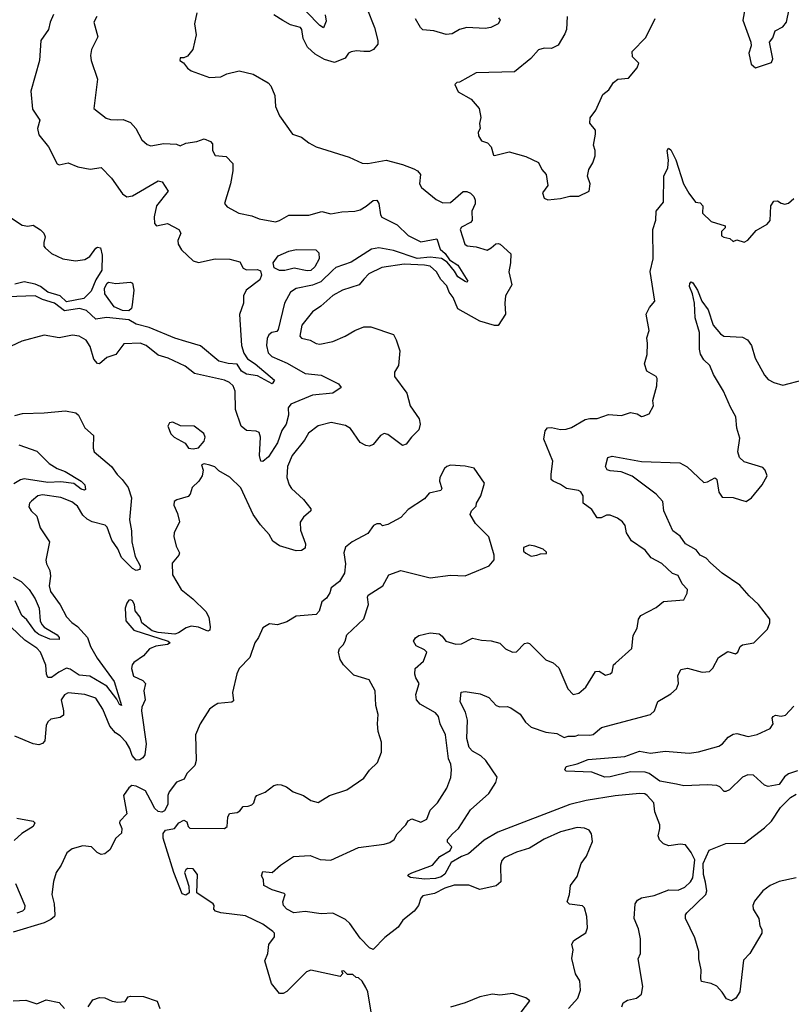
# Model space of a CAD drawing. Extents: x 1690054 to 1842981, y 782881 to 914114.
# Tile 375 of 656: x 1748911 to 1753111, y 869738 to 875098. Entities that reach past the tile are written whole.
import ezdxf

# ---------------------------------------------------------------- set-up
doc = ezdxf.new("R2010")
doc.units = 0

msp = doc.modelspace()

# ---------------------------------------------------------------- linework, layer by layer
at = {"layer": '0CON10XD'}
for points in [[(1750574.3, 875124.3), (1750579.5, 875090.5), (1750565, 875053.3), (1750545, 875065.6), (1750401.1, 875215)], [(1750799.7, 875159.7), (1750842, 875055), (1750860.8, 874985), (1750860.8, 874965), (1750836, 874935), (1750815, 874924.4), (1750784.6, 874925.4), (1750745, 874928.1), (1750715, 874922.5), (1750701.5, 874915), (1750682.3, 874887.7), (1750625, 874865.4), (1750570.8, 874880.7), (1750520.1, 874910.1), (1750478.2, 874948.2), (1750453.3, 874995), (1750445.9, 875045), (1750438.5, 875055), (1750385, 875069.3), (1750342.4, 875092.4), (1750293.8, 875125)], [(1752857.5, 875155), (1752847.5, 875095), (1752890.8, 874975), (1752892, 874955), (1752880, 874915), (1752892.9, 874855), (1752915, 874836.2), (1753002.5, 874865), (1753010, 874885), (1752992.5, 874975), (1753010.7, 874999.3), (1753022.1, 875037.9), (1753065, 875058.8), (1753083.8, 875085), (1753100, 875155)], [(1749095, 875126), (1749076.7, 875085), (1749067.8, 875045), (1749025.7, 874985), (1749018.5, 874875), (1748971.2, 874708.8), (1748980.2, 874610.2), (1749021.3, 874551.3), (1749008.2, 874505), (1749015, 874470), (1749068.6, 874405), (1749115, 874312.5), (1749125, 874307.5), (1749175, 874318.8), (1749226.6, 874296.6), (1749295, 874284.4), (1749355, 874293.3), (1749410.5, 874235), (1749470.6, 874150.6), (1749495, 874134.2), (1749525, 874138.5), (1749665, 874220), (1749686.2, 874215), (1749718.8, 874165), (1749656.5, 874085), (1749643.3, 874025), (1749645, 873987.5), (1749656.2, 873976.2), (1749715, 873988.2), (1749777.5, 873955), (1749788, 873935), (1749771.4, 873895), (1749774, 873875), (1749791.9, 873845), (1749855, 873785.4), (1749885, 873775.4), (1749975, 873796.7), (1750055, 873794.5), (1750108.9, 873778.9), (1750128, 873745), (1750145, 873735.6), (1750205, 873738.7), (1750221, 873731), (1750226.4, 873706.4), (1750218, 873682), (1750144.4, 873625), (1750130, 873595), (1750128.6, 873555), (1750106.8, 873493.2), (1750117.9, 873325), (1750131.8, 873281.8), (1750150.7, 873250.7), (1750193.1, 873225), (1750297.1, 873135), (1750285, 873115.6), (1750205, 873159.4), (1750145, 873167.3), (1750118, 873185), (1750095, 873221.9), (1750045, 873226.4), (1749995, 873239.2), (1749895, 873322.7), (1749815, 873346.5), (1749755, 873364.2), (1749615, 873422.8), (1749545, 873440.3), (1749505, 873464.5), (1749383.9, 873476.1), (1749325, 873468.2), (1749275, 873514.7), (1749236.7, 873525), (1749155, 873513.6), (1749100.5, 873555), (1749035, 873574.3), (1748995, 873593.7), (1748845, 873589.1)], [(1749874.3, 875135.7), (1749862, 875075), (1749871.2, 875015), (1749853.3, 874935), (1749825, 874900), (1749805, 874890), (1749785, 874890), (1749782.5, 874875), (1749803, 874863), (1749824.1, 874834.1), (1749845, 874820), (1749945, 874783.3), (1750005, 874786.7), (1750037.7, 874802.3), (1750105, 874820), (1750181.8, 874801.8), (1750264.1, 874754.1), (1750277.3, 874737.3), (1750298.8, 874685), (1750304, 874625), (1750326, 874575), (1750395, 874473.8), (1750445, 874458.8), (1750485, 874426.7), (1750525, 874406.2), (1750705, 874349.2), (1750775, 874316), (1750805, 874314.3), (1750905, 874333.1), (1750995, 874309.2), (1751055.7, 874285.7), (1751075.6, 874275), (1751092.2, 874255), (1751086.9, 874205), (1751098.6, 874185), (1751178.1, 874118.1), (1751215, 874101.5), (1751255, 874102.2), (1751325, 874162.5), (1751345, 874162.9), (1751365, 874153.3), (1751383.4, 874135), (1751390.2, 874115), (1751389.2, 874095), (1751371.2, 874055), (1751374, 874005), (1751365, 873994), (1751315, 873968.8), (1751309.2, 873955), (1751333.8, 873875), (1751346.1, 873866.1), (1751395, 873861.4), (1751455, 873843.5), (1751478, 873855), (1751502.5, 873877.5), (1751515, 873880), (1751526.4, 873876.4), (1751583.9, 873823.9), (1751583.1, 873775), (1751573.2, 873725), (1751590, 873655), (1751555.7, 873595), (1751550.8, 873555), (1751555.7, 873495), (1751515, 873432.5), (1751495, 873432.2), (1751415, 873457.1), (1751295, 873522.9), (1751270, 873585), (1751247.9, 873615), (1751235, 873648.1), (1751202.5, 873682.5), (1751179.2, 873725), (1751145, 873755.2), (1751115, 873762), (1751004, 873766), (1750882.1, 873747.9), (1750810.8, 873715), (1750785, 873686), (1750759.2, 873655), (1750668.8, 873625), (1750615, 873596.7), (1750550.9, 873539.1), (1750505, 873507.9), (1750446.6, 873435), (1750435.4, 873375), (1750445, 873364), (1750492.8, 873352.8), (1750525, 873334.7), (1750545, 873330.8), (1750615, 873345.4), (1750682.5, 873375), (1750735, 873406.4), (1750785, 873425.4), (1750822.5, 873425), (1750945, 873383.3), (1750960.8, 873355), (1750979.2, 873295), (1750972, 873215), (1750950.6, 873179.4), (1750951.1, 873155), (1751018.5, 873065), (1751036, 872995), (1751084.4, 872925), (1751091.4, 872895), (1751084.2, 872865), (1751043.5, 872825), (1751015, 872786.7), (1750995, 872779.1), (1750915, 872840), (1750895, 872845.7), (1750875.5, 872834.5), (1750835, 872786), (1750815, 872775.8), (1750795, 872779.2), (1750765, 872796), (1750711.7, 872871.7), (1750685, 872888.8), (1750605.9, 872904.1), (1750535, 872887.5), (1750482.4, 872847.6), (1750460.7, 872809.3), (1750393.5, 872725), (1750368.8, 872665), (1750365.8, 872605), (1750377.1, 872565), (1750390.6, 872545), (1750455.8, 872485), (1750496, 872435), (1750496, 872425), (1750455, 872389.2), (1750438.3, 872361.7), (1750439.2, 872319.2), (1750467.1, 872245), (1750465, 872220), (1750445, 872208.7), (1750415, 872206.8), (1750325, 872234.2), (1750288.8, 872258.8), (1750269.6, 872295), (1750222, 872348), (1750181.4, 872405), (1750115, 872548.9), (1750055, 872607.1), (1749995, 872641.2), (1749973.2, 872663.2), (1749946.7, 872673.3), (1749915, 872680), (1749900, 872675), (1749910, 872645), (1749903.3, 872615), (1749886.7, 872585), (1749849.3, 872550.7), (1749838.8, 872515), (1749828.3, 872501.7), (1749765.6, 872484.4), (1749751.2, 872475), (1749750, 872455), (1749770.2, 872410.2), (1749780, 872365), (1749751.8, 872305), (1749750, 872285), (1749762.2, 872232.2), (1749780.8, 872195), (1749777.9, 872182.1), (1749741.1, 872138.9), (1749743.4, 872075), (1749789.4, 871995), (1749854.3, 871945), (1749925, 871875.6), (1749939.7, 871845), (1749948.2, 871791.8), (1749946.3, 871773.7), (1749935, 871768.6), (1749885, 871790), (1749845, 871795.5), (1749818, 871788), (1749775, 871759.4), (1749755, 871752.9), (1749665, 871762.5), (1749631.7, 871771.7), (1749576.7, 871815), (1749566.7, 871845), (1749539.2, 871879.2), (1749535.6, 871915), (1749525, 871933.8), (1749515, 871940), (1749505, 871938), (1749495, 871921.2), (1749484.5, 871894.5), (1749488.8, 871825), (1749532.5, 871775), (1749720, 871715), (1749730, 871705), (1749715, 871696.7), (1749652.2, 871687.8), (1749617.5, 871672.5), (1749585.7, 871634.3), (1749531.7, 871598.3), (1749522.5, 871585), (1749520, 871565), (1749531.2, 871525), (1749581.2, 871501.2), (1749595.5, 871485), (1749587.3, 871445), (1749593.1, 871395), (1749575.7, 871355), (1749574.6, 871335.4), (1749598.9, 871155), (1749591.5, 871095), (1749580.9, 871079.1), (1749565, 871068.9), (1749545, 871067.1), (1749522.4, 871092.4), (1749510.7, 871130.7), (1749490.5, 871165), (1749458.7, 871198.7), (1749431.9, 871215), (1749401.1, 871251.1), (1749363.2, 871345), (1749325.3, 871405), (1749264.7, 871424.7), (1749175, 871432.9), (1749155, 871422), (1749136, 871395), (1749150, 871335), (1749149.1, 871310.9), (1749131.3, 871298.7), (1749080.4, 871289.6), (1749063.7, 871276.3), (1749054.5, 871255), (1749047.5, 871172.5), (1749035, 871156.7), (1749015, 871151.2), (1748985, 871156.2), (1748885, 871197.1)], [(1749330, 875115), (1749314.4, 875085), (1749335.8, 875005), (1749301.9, 874935), (1749296.8, 874903.2), (1749299.4, 874875), (1749334.2, 874774.2), (1749313.8, 874615), (1749382.1, 874562.1), (1749405, 874554.4), (1749445, 874553.1), (1749475, 874554.4), (1749515, 874537.5), (1749542.9, 874505), (1749575, 874443.8), (1749605, 874418.8), (1749625, 874411.2), (1749695, 874422.9), (1749765, 874420), (1749785, 874411.2), (1749815, 874425.7), (1749875, 874434.3), (1749915, 874450), (1749950, 874435), (1749961.2, 874421.2), (1749961.2, 874385), (1749975, 874357.5), (1750035, 874353.8), (1750071.2, 874315), (1750071.9, 874275), (1750058.9, 874205), (1750026.4, 874096.4), (1750039.5, 874079.5), (1750104.6, 874044.6), (1750175, 874030), (1750213.9, 874013.9), (1750302.7, 873997.3), (1750325, 874004), (1750375, 874034.2), (1750485, 874034.4), (1750555, 874053.1), (1750605, 874040), (1750665, 874051.5), (1750734.5, 874054.5), (1750765, 874061.8), (1750797.6, 874082.4), (1750835, 874113.5), (1750854.5, 874114.5), (1750866.6, 874096.6), (1750875.4, 874035.4), (1750882.7, 874022.7), (1750965, 873981.8), (1751025, 873922.8), (1751095, 873889.3), (1751181.2, 873905), (1751198.8, 873848.8), (1751227.6, 873825), (1751250.4, 873790.4), (1751295, 873760.8), (1751350.8, 873675), (1751345, 873669.2), (1751335, 873672.7), (1751295, 873697.8), (1751278.4, 873728.4), (1751237.6, 873777.6), (1751207, 873797), (1751145.1, 873805.1), (1751075, 873798.4), (1750945, 873841.6), (1750865, 873855.6), (1750825, 873848.8), (1750715, 873778.1), (1750631.9, 873748.1), (1750616.1, 873733.9), (1750549.8, 873670.2), (1750505, 873652.1), (1750415, 873633.5), (1750384.4, 873615), (1750352.9, 873555), (1750318.6, 873411.4), (1750309.7, 873400.3), (1750282.5, 873395), (1750267, 873383), (1750257.8, 873362.2), (1750254.6, 873325), (1750263.3, 873285), (1750282.5, 873265), (1750367.5, 873227.5), (1750465, 873170.8), (1750552.5, 873162.5), (1750646, 873116), (1750660, 873095), (1750615.3, 873064.7), (1750505, 873053.9), (1750385.9, 873004.1), (1750372.7, 872985), (1750373.7, 872945), (1750361, 872895), (1750338.5, 872861.5), (1750314.9, 872795.1), (1750265, 872718.8), (1750235, 872693.1), (1750224.2, 872695), (1750215.4, 872725), (1750221.1, 872825), (1750215, 872850), (1750198.3, 872858.3), (1750145, 872862), (1750117.1, 872885), (1750086.5, 872975), (1750083.8, 873075), (1750072.1, 873105), (1750053.1, 873123.1), (1750025, 873134.8), (1749862.1, 873172.1), (1749812.4, 873212.4), (1749718.8, 873255), (1749665, 873271.9), (1749598.8, 873325), (1749567, 873337), (1749477, 873333), (1749434.5, 873275.5), (1749385, 873258.8), (1749345, 873224.2), (1749335, 873225.8), (1749315, 873250), (1749295, 873318.8), (1749273.7, 873353.7), (1749235, 873375.6), (1749198.9, 873381.1)], [(1751517.7, 875107.7), (1751526.5, 875095), (1751515, 875074.4), (1751475, 875055.7), (1751445, 875049.2), (1751345, 875055.6), (1751305, 875044.2), (1751265, 875021.4), (1751232.5, 875017.5), (1751165, 875036.3), (1751105, 875042.7), (1751091.8, 875055), (1751065, 875102.9)], [(1751890, 875115), (1751887.1, 875045), (1751878.7, 875021.3), (1751841.5, 874958.5), (1751805, 874941.4), (1751765, 874942), (1751735, 874933.3), (1751692.7, 874887.3), (1751605, 874814), (1751395, 874807.5), (1751305, 874757.5), (1751290, 874755), (1751280, 874745), (1751297.5, 874705), (1751367.5, 874665), (1751412.5, 874615), (1751421.2, 874565), (1751413, 874533), (1751416.7, 874505), (1751406.7, 874485), (1751408.8, 874465), (1751425, 874438.8), (1751457, 874427), (1751477.5, 874405), (1751490.7, 874360.7), (1751495, 874357.5), (1751575, 874378), (1751666.7, 874353.3), (1751735, 874320), (1751753, 874283), (1751776, 874255), (1751786.2, 874195), (1751756.2, 874155), (1751765, 874126.7), (1751785, 874116.2)], [(1751785, 874116.2), (1751855, 874123.8), (1751905, 874136.2), (1751955, 874136.7), (1752010, 874165), (1752016.4, 874203.6), (1752001.2, 874245), (1752008.3, 874281.7), (1752030.7, 874319.3), (1752043, 874357), (1752042.5, 874385), (1752033.3, 874415), (1752045.8, 874475), (1752045.6, 874495.6), (1752013.8, 874535), (1752016.1, 874563.9), (1752046, 874605), (1752085, 874690), (1752116.7, 874715), (1752143.3, 874755), (1752166.1, 874773.9), (1752225, 874780), (1752271.2, 874835), (1752281.7, 874861.7), (1752246.2, 874895), (1752244.4, 874925), (1752318.9, 875001.1), (1752369.2, 875105)], [(1751355.7, 870385.7), (1751275, 870385.9), (1751225, 870370), (1751168.5, 870341.5), (1751105, 870328.1), (1751094.3, 870315), (1751082.5, 870275), (1751058.9, 870245), (1750996.5, 870195), (1750971.4, 870158.6), (1750898.8, 870101.2), (1750835, 870036.7), (1750815, 870046), (1750765, 870097.5), (1750707.5, 870177.5), (1750685, 870198.7), (1750615, 870234.5), (1750551.1, 870231.1), (1750465, 870242.9), (1750403.3, 870235), (1750365.5, 870255.5), (1750347.1, 870275), (1750343.1, 870295), (1750355.8, 870335), (1750350.6, 870340.6), (1750285, 870361.2), (1750240, 870385), (1750237.5, 870417.5), (1750227, 870437), (1750235, 870460), (1750285, 870455.7), (1750330, 870495), (1750401.7, 870541.7), (1750492.5, 870547.5), (1750547, 870527), (1750605, 870523.3), (1750755, 870591.6), (1750895, 870610), (1750925, 870619.2), (1750948.8, 870635), (1750966, 870665), (1751013.3, 870715), (1751025, 870736.7), (1751045, 870746.7), (1751095, 870730), (1751126.7, 870745), (1751146, 870795), (1751185.3, 870834.7), (1751236, 870915), (1751257.6, 870972.4), (1751261.1, 871015), (1751257.3, 871045), (1751244.7, 871075), (1751227.9, 871205), (1751200, 871265), (1751190.5, 871305), (1751174.4, 871325), (1751091.6, 871371.6), (1751070.5, 871395), (1751066.7, 871425), (1751084.5, 871484.5), (1751067.5, 871515), (1751061.1, 871535), (1751064.3, 871565.7), (1751108, 871605), (1751126.2, 871655), (1751115, 871667.5), (1751068.7, 871688.7), (1751054.4, 871715), (1751065, 871732.5), (1751084, 871745), (1751145, 871759.5), (1751194, 871754), (1751211.3, 871741.3), (1751230, 871715), (1751285, 871698), (1751315, 871700.9), (1751375, 871731.1), (1751425, 871720), (1751476.8, 871716.8), (1751525, 871703.8), (1751555, 871673.3), (1751594.1, 871654.1), (1751615, 871656.2), (1751658.8, 871701.2), (1751675, 871706), (1751685, 871702), (1751775, 871613.3), (1751815, 871596.2), (1751845, 871570), (1751894.2, 871455), (1751923.7, 871423.7), (1751955, 871431.5), (1751992.2, 871465), (1752045, 871548.8), (1752065, 871551.2), (1752099.3, 871529.3), (1752125, 871536.2), (1752136, 871545), (1752143.8, 871585), (1752154.3, 871595.7), (1752243.3, 871675), (1752250, 871745), (1752272, 871785), (1752279.2, 871835), (1752291.2, 871855), (1752375, 871897.1), (1752415, 871930.6), (1752525, 871940), (1752544.1, 871975.9), (1752545.6, 871995), (1752516.8, 872026.8), (1752495, 872072.1), (1752465, 872082.9), (1752406.7, 872136.7), (1752347.7, 872167.7), (1752315, 872210.6), (1752241.2, 872261.2), (1752213.3, 872305), (1752205.6, 872345), (1752191.4, 872365), (1752165, 872384.6), (1752125, 872400.5), (1752105, 872400.6), (1752075, 872385.8), (1752055, 872385.8), (1752025, 872432.2), (1751978.8, 872465), (1751978, 872505), (1751965, 872527.5), (1751952.5, 872535), (1751886.7, 872545), (1751855, 872567.5), (1751814.7, 872584.7), (1751803.1, 872595), (1751803.3, 872623.3), (1751813.3, 872695), (1751764.3, 872815), (1751771.2, 872858.8), (1751784.5, 872875.5), (1751805, 872878.1), (1751855, 872866.5), (1751885, 872869.1), (1751915, 872877.8), (1751989.4, 872920.6), (1752015, 872927.5), (1752055, 872926.9), (1752115, 872949.4), (1752187, 872943), (1752235, 872958.8), (1752272.5, 872952.5), (1752295, 872937.5), (1752305, 872938.8), (1752337.7, 872952.3), (1752360, 872995), (1752357.5, 873025), (1752378.8, 873105), (1752380, 873145), (1752375, 873156.2), (1752324.5, 873184.5), (1752311.4, 873225), (1752325.5, 873275), (1752328.8, 873335), (1752324.2, 873365), (1752337.5, 873405), (1752321.2, 873495), (1752338.3, 873531.7), (1752368.1, 873565), (1752343.4, 873726.6), (1752358.9, 873795), (1752357.5, 873955), (1752374.1, 874005.9), (1752374.5, 874055), (1752415.3, 874105), (1752417.5, 874245), (1752439.4, 874290.6), (1752443.1, 874333.1), (1752435.7, 874385), (1752442.5, 874397.5), (1752455, 874389.2), (1752481.6, 874335), (1752524.1, 874205), (1752553.8, 874153.8), (1752590, 874105), (1752615, 874100), (1752630, 874085), (1752627.5, 874045), (1752675, 874000), (1752750, 873975), (1752750, 873965), (1752730, 873945), (1752731.7, 873921.7), (1752743, 873913), (1752777, 873907), (1752795, 873890), (1752815, 873900), (1752855, 873887.5), (1752875, 873897.5), (1752919.7, 873950.3), (1752980, 873985), (1752995.6, 874005), (1753000, 874085), (1753015, 874110), (1753035, 874112.5), (1753055, 874098.8), (1753075.8, 874094.2), (1753095, 874098), (1753125, 874124.4)], [(1748845, 874031.9), (1748925, 873978.8), (1748955, 873973.3), (1748985, 873978.8), (1749025, 873953.3), (1749043.3, 873935), (1749050, 873915), (1749043.3, 873885), (1749043.3, 873865), (1749050, 873855), (1749084.2, 873825), (1749145, 873796.5), (1749215.5, 873784.5), (1749265, 873792.5), (1749292, 873808), (1749325, 873853.3), (1749335, 873860), (1749350, 873855), (1749359.2, 873815), (1749358.8, 873735), (1749325, 873680.8), (1749300.5, 873619.5), (1749260.5, 873579.5), (1749165, 873561.4), (1749130.9, 873595), (1749065, 873614.7), (1749025, 873644.4), (1748995, 873657.7), (1748935, 873670), (1748885, 873657.3)], [(1750475, 873730.8), (1750405, 873745.8), (1750355, 873731.7), (1750325, 873732.2), (1750296.8, 873746.8), (1750291.1, 873775), (1750318.2, 873811.8), (1750375, 873837.6), (1750415, 873846.4), (1750523.3, 873845), (1750539.4, 873829.4), (1750540.2, 873795), (1750517.2, 873752.8), (1750495, 873733.1), (1750475, 873730.8)], [(1749505, 873513.1), (1749470.6, 873515), (1749424.7, 873535), (1749374.4, 873605), (1749372.9, 873637.1), (1749386.9, 873663.1), (1749395, 873668), (1749435, 873662.2), (1749515, 873669.5), (1749525, 873664.3), (1749531.6, 873625), (1749523.7, 873545), (1749519, 873525), (1749505, 873513.1)], [(1752188.8, 869725), (1752196.2, 869745), (1752219.1, 869760.9), (1752268.3, 869771.7), (1752295, 869793.3), (1752301.9, 869835), (1752277.8, 869985), (1752289.5, 870015), (1752290.8, 870095), (1752279, 870149), (1752256.1, 870205), (1752261.5, 870285), (1752274.5, 870305), (1752295, 870317.7), (1752365, 870330.9), (1752445, 870361.3), (1752495, 870360), (1752531.4, 870375), (1752562.2, 870405), (1752574, 870426), (1752585.5, 870525), (1752566.2, 870565), (1752535.4, 870605.4), (1752505, 870608.8), (1752445, 870600), (1752415, 870612.2), (1752393.1, 870633.1), (1752385.6, 870655), (1752395.6, 870695), (1752394.4, 870715), (1752368.6, 870785), (1752362.2, 870835), (1752326.9, 870875), (1752313.1, 870883.1), (1752285, 870885.6), (1752152.7, 870872.7), (1751995, 870847.7), (1751905.1, 870824.9), (1751514.2, 870675.8), (1751438.8, 870631.2), (1751353.7, 870556.3), (1751315, 870543.3), (1751259.4, 870510.6), (1751225, 870446.2), (1751205, 870431.2), (1751175, 870422.5), (1751115, 870419.3), (1751038.9, 870428.9), (1751023.3, 870436.7), (1751026.7, 870445), (1751045, 870454.3), (1751157.5, 870495), (1751198.1, 870541.9), (1751253.8, 870575), (1751263.3, 870595), (1751240, 870620), (1751239.2, 870635), (1751266.7, 870666.7), (1751300, 870695), (1751364, 870796), (1751465.3, 870885), (1751501.9, 870945), (1751510, 870975), (1751448.1, 871065), (1751420.3, 871090.3), (1751375, 871115.6), (1751356.7, 871135), (1751344.5, 871185), (1751348.5, 871285), (1751337.7, 871327.7), (1751308.8, 871385), (1751313.2, 871436.8), (1751335, 871440), (1751417.4, 871427.4), (1751465, 871407.5), (1751505, 871364.2), (1751525, 871358), (1751565, 871359.4), (1751585, 871351.9), (1751635, 871316.9), (1751664.1, 871274.1), (1751695, 871245.6), (1751775, 871219.1), (1751835, 871211.2), (1751875, 871189.4), (1751896.6, 871196.6), (1751935, 871196.9), (1751955, 871205.5), (1752015, 871202.9), (1752032.7, 871207.3), (1752077.5, 871245), (1752345, 871315.8), (1752365.7, 871335), (1752383.8, 871386.2), (1752455, 871427.1), (1752485, 871455.8), (1752496.7, 871483.3), (1752494, 871526), (1752509.5, 871560.5), (1752545, 871566.9), (1752625, 871546.2), (1752665, 871550), (1752683.2, 871566.8), (1752715, 871626), (1752765, 871658.8), (1752807.5, 871645), (1752820, 871655), (1752833.3, 871685), (1752845.9, 871694.1), (1752906.7, 871705), (1752980.9, 871779.1), (1752994, 871815), (1752994, 871835), (1752933.1, 871915), (1752880.6, 871960.6), (1752830, 872020), (1752735, 872084.5), (1752671.5, 872141.5), (1752646.6, 872166.6), (1752615, 872182.9), (1752592.1, 872212.1), (1752535, 872244.5), (1752505.5, 872285.5), (1752466.2, 872315), (1752416.7, 872425), (1752410.8, 872475), (1752374.4, 872515), (1752245, 872613.6), (1752185, 872637.2), (1752125, 872641.1), (1752107.9, 872647.9), (1752099.2, 872665), (1752112.5, 872715), (1752135, 872722.5), (1752295, 872692.7), (1752504.6, 872684.6), (1752543.8, 872663.8), (1752635, 872578.9), (1752655, 872582.2), (1752695, 872603.8), (1752700.5, 872600.5), (1752705.8, 872595), (1752715.5, 872525), (1752735, 872498.9), (1752795, 872497.1), (1752834.3, 872484.3), (1752865, 872474.2), (1752895, 872495.6), (1752951.5, 872565), (1752978.8, 872615), (1752968, 872645), (1752955, 872659.2), (1752855, 872690), (1752829.2, 872715), (1752820, 872745), (1752829.7, 872819.7), (1752813.8, 872875), (1752809.2, 872935), (1752778.9, 872988.9), (1752742.5, 873075), (1752686.4, 873166.4), (1752667.8, 873215), (1752635, 873246), (1752616.3, 873276.3), (1752610.4, 873305), (1752611.8, 873395), (1752586.9, 873475), (1752584.5, 873554.5), (1752573.3, 873605), (1752556.2, 873645), (1752558, 873662), (1752565, 873670), (1752575, 873665.5), (1752600.9, 873625), (1752622.9, 873565), (1752659, 873519), (1752685, 873434.5), (1752725, 873387.3), (1752744.4, 873375), (1752845, 873368.9), (1752871.8, 873355), (1752893.9, 873323.9), (1752914.8, 873255), (1752965, 873162.1), (1752985, 873138.5), (1753015, 873122.2), (1753065, 873108.9), (1753175, 873138.1)], [(1749198.9, 873381.1), (1749125, 873366.4), (1749045, 873380), (1748923.1, 873346.9), (1748865, 873321.2)], [(1748885, 872942.9), (1748925.7, 872954.3), (1749045, 872957.7), (1749160.8, 872969.2), (1749217.4, 872957.4), (1749230.8, 872945), (1749265.9, 872875.9), (1749312, 872835), (1749311.6, 872765), (1749316.8, 872745), (1749410.9, 872665), (1749441.6, 872621.6), (1749469.4, 872595), (1749501.1, 872551.1), (1749519.4, 872495), (1749509.2, 872375), (1749520, 872315), (1749521.8, 872255), (1749538.8, 872175), (1749566, 872125), (1749565, 872104.2), (1749545, 872100), (1749525, 872110.3), (1749465, 872170), (1749445, 872218.1), (1749413.2, 872265), (1749386.7, 872335), (1749376.1, 872346.1), (1749304.8, 872364.8), (1749278.7, 872378.7), (1749255, 872400.9), (1749225, 872450), (1749195, 872473.8), (1749135, 872495.9), (1749035, 872510.3), (1749010, 872505), (1748975, 872477.5), (1748964.5, 872465), (1748960, 872445), (1748973.2, 872423.2), (1749004.2, 872394.2), (1749022.1, 872332.1), (1749073.3, 872255), (1749054, 872155), (1749056.7, 872135), (1749075, 872100), (1749078.3, 872068.3), (1749070.6, 872015), (1749078.1, 871985), (1749131.6, 871911.6), (1749165, 871846.4), (1749195, 871815.4), (1749225.4, 871795), (1749279.8, 871735), (1749297.1, 871685), (1749332.4, 871622.4), (1749425.6, 871495), (1749466, 871365), (1749455, 871369.2), (1749439.8, 871399.8), (1749385, 871469.5), (1749292.2, 871525), (1749235, 871529.1), (1749185, 871561.8), (1749165, 871567.1), (1749123.7, 871546.3), (1749085, 871516.5), (1749065, 871517.1), (1749057.3, 871535), (1749053.1, 871583.1), (1749024.8, 871654.8), (1749005, 871677.1), (1748939.6, 871719.6), (1748865, 871790.4)], [(1749855, 872762.5), (1749885, 872767.5), (1749915, 872803.8), (1749920, 872825), (1749913.3, 872845), (1749860, 872885), (1749787, 872887), (1749745, 872906.7), (1749727, 872903), (1749717.5, 872885), (1749733.6, 872843.6), (1749752.5, 872825), (1749811.7, 872791.7), (1749830, 872765), (1749855, 872762.5)], [(1748906, 872784), (1749005, 872748.5), (1749072.3, 872682.3), (1749114.1, 872654.1), (1749157.7, 872637.7), (1749245, 872586.4), (1749264.7, 872565), (1749269.6, 872540.4), (1749263.1, 872536.9), (1749245, 872542.6), (1749205, 872573.6), (1749135, 872581.7), (1749065, 872578.1), (1748935, 872597.4), (1748915, 872593.6), (1748878.6, 872571.4)], [(1750824.5, 869695), (1750806.1, 869805), (1750795, 869830), (1750775, 869863.3), (1750755, 869882.5), (1750743, 869883), (1750725, 869900), (1750695, 869900), (1750675, 869920), (1750661.7, 869918.3), (1750670, 869905), (1750655, 869890), (1750495.5, 869924.5), (1750471.4, 869915), (1750365, 869807.9), (1750345, 869796.5), (1750325, 869797.5), (1750281.4, 869851.4), (1750244.5, 869974.5), (1750261.8, 870015), (1750267.4, 870062.6), (1750298.1, 870105), (1750297.3, 870125), (1750288.9, 870135), (1750234.3, 870175), (1750139.3, 870219.3), (1750005, 870236.2), (1749977.5, 870245), (1749967.5, 870255), (1749970, 870275), (1749963.3, 870285), (1749876, 870345), (1749878, 870445), (1749855, 870476.2), (1749825, 870476.7), (1749815, 870470.6), (1749808.5, 870455), (1749831.7, 870381.7), (1749834, 870345), (1749815, 870332.2), (1749795, 870340), (1749749.2, 870455), (1749692.6, 870642.6), (1749692.7, 870667.3), (1749704.7, 870685.3), (1749754.4, 870695.6), (1749776.7, 870725), (1749805, 870740), (1749820.7, 870730.7), (1749827.5, 870705), (1749837, 870697), (1750025.8, 870694.2), (1750040, 870705), (1750044.1, 870755.9), (1750053.8, 870776.2), (1750095, 870782), (1750109.7, 870790.3), (1750127.5, 870815), (1750155, 870815.7), (1750175, 870824), (1750186, 870835), (1750194.1, 870865.9), (1750202.5, 870875), (1750247.9, 870892.1), (1750295, 870928.8), (1750313.6, 870933.6), (1750335, 870933.3), (1750362.5, 870922.5), (1750400, 870895), (1750455, 870873.8), (1750495, 870848), (1750535, 870836.7), (1750597.5, 870875), (1750692, 870905), (1750785, 870968.5), (1750815, 871012.5), (1750858.6, 871055), (1750879.7, 871110.3), (1750880, 871165), (1750863, 871223), (1750858.5, 871265), (1750862.9, 871315), (1750848.6, 871365), (1750845.8, 871445), (1750813.4, 871503.4), (1750729.1, 871529.1), (1750673.8, 871585), (1750656.2, 871615), (1750646.7, 871655), (1750652.5, 871675), (1750672.5, 871695), (1750682.5, 871715), (1750691.7, 871748.3), (1750784.3, 871835.7), (1750809.2, 871915), (1750804.2, 871955), (1750808, 871965), (1750887.5, 872015), (1750920, 872075), (1750985, 872098.6), (1751145, 872060), (1751255, 872074), (1751335, 872071.1), (1751397.5, 872095), (1751466.1, 872123.9), (1751493, 872157), (1751493, 872183), (1751465, 872282.5), (1751391.2, 872355), (1751362.5, 872405), (1751370, 872425), (1751395, 872450), (1751397.5, 872465), (1751421.2, 872505), (1751440, 872575), (1751385, 872656.7), (1751335, 872668), (1751255, 872672), (1751235, 872666), (1751223.8, 872655), (1751198, 872605), (1751195.8, 872585), (1751208.8, 872545), (1751202.5, 872535), (1751139.5, 872520.5), (1751115, 872490), (1751025, 872431.2), (1750985, 872388), (1750915, 872348.8), (1750885, 872342.5), (1750875, 872352.5), (1750855, 872353.3), (1750837.5, 872345), (1750805, 872301.2), (1750720, 872255), (1750685, 872226.7), (1750676, 872195), (1750684.4, 872135), (1750678.9, 872085), (1750651.3, 872038.7), (1750607.1, 872005), (1750598.3, 871978.3), (1750581.4, 871948.6), (1750555, 871928.8), (1750541.5, 871878.5), (1750525, 871860.5), (1750415, 871851.2), (1750365, 871820), (1750315, 871803.8), (1750270.7, 871809.3), (1750233.6, 871786.4), (1750211.2, 871735), (1750190, 871705), (1750164.5, 871625.5), (1750105, 871565.8), (1750092.3, 871537.7), (1750069.2, 871435), (1750075, 871390), (1750065, 871383.3), (1749990, 871375), (1749965, 871361.2), (1749944, 871345), (1749893.3, 871265), (1749867.1, 871205), (1749871.9, 871065), (1749865, 871038), (1749820.8, 870995), (1749806.5, 870963.5), (1749765, 870947.5), (1749724.7, 870895), (1749718.1, 870875), (1749718.2, 870825), (1749699.1, 870790.9), (1749685, 870783.3), (1749665, 870787.8), (1749644.8, 870804.8), (1749635.9, 870825), (1749595, 870900), (1749545, 870926.2), (1749521.7, 870928.3), (1749505, 870916.7), (1749476.2, 870875), (1749493.3, 870775), (1749456, 870735), (1749454, 870725), (1749466.2, 870695), (1749465, 870670), (1749435, 870642.5), (1749401.2, 870578.8), (1749375, 870556.7), (1749355, 870553.3), (1749333.3, 870565), (1749302.5, 870595), (1749255, 870601.2), (1749196.4, 870583.6), (1749168.3, 870561.7), (1749136.2, 870495), (1749108.8, 870455), (1749094.4, 870405.6), (1749085.5, 870335), (1749098.8, 870285), (1749102.3, 870225), (1749100, 870215), (1749081.2, 870198.8), (1749045, 870182.2), (1748875, 870130)], [(1751695, 872177.5), (1751725, 872182.5), (1751745, 872190), (1751778.3, 872191.7), (1751778.3, 872198.3), (1751760, 872215), (1751715, 872232.5), (1751685, 872236.7), (1751652.5, 872225), (1751653.3, 872205), (1751665, 872193.3), (1751695, 872177.5)], [(1748875, 872062.5), (1748918.6, 872038.6), (1748963, 871995), (1748994.8, 871945), (1749016.2, 871895), (1749022, 871825), (1749031.3, 871805), (1749045, 871791.1), (1749115, 871750), (1749126.2, 871735), (1749125, 871724.4)], [(1749125, 871724.4), (1749075, 871726), (1749015, 871750.9), (1748996.5, 871765), (1748950.6, 871830.6), (1748923.5, 871855), (1748885.8, 871935)], [(1753145, 871008.1), (1753095, 870992), (1753073.1, 870976.9), (1753045, 870934.4), (1752985, 870922.7), (1752965, 870930.9), (1752905.6, 870985.6), (1752875, 870987.5), (1752845, 870973.7), (1752775, 870905.4), (1752755, 870895.5), (1752745, 870897.1), (1752722, 870922), (1752705, 870928.2), (1752655, 870932.1), (1752525, 870927.1), (1752485.9, 870935.9), (1752395, 870952.4), (1752336.7, 870995), (1752315, 871001.5), (1752235, 871003.6), (1752125, 870975.9), (1752095, 870973.8), (1752025, 871002.1), (1751885, 871007.5), (1751877.5, 871015), (1751885, 871032.5), (1751945, 871046.9), (1752005, 871070.5), (1752205, 871086.8), (1752284.7, 871115.3), (1752345, 871105.8), (1752425, 871115.3), (1752555, 871105.5), (1752605, 871113.1), (1752717.1, 871142.9), (1752735.6, 871155), (1752767.5, 871192.5), (1752795, 871207.5), (1752815, 871212), (1752875.2, 871194.8), (1752925, 871205.9), (1752995, 871239.2), (1753011.2, 871265), (1753006.7, 871295), (1753012.5, 871305), (1753025, 871311.2), (1753055.6, 871305.6), (1753079.1, 871310.9), (1753125, 871360)], [(1753136.8, 870426.8), (1753045, 870405.9), (1752995, 870383.8), (1752955.7, 870355), (1752910.2, 870299.8), (1752901.3, 870275), (1752903.1, 870255), (1752934.4, 870205), (1752940, 870165), (1752951.2, 870145), (1752950, 870125), (1752885.4, 870015), (1752851, 869979), (1752830.6, 869805), (1752809.3, 869770.7), (1752785, 869756.2), (1752757.4, 869767.4), (1752735, 869803.8), (1752705.8, 869835.8), (1752675, 869852), (1752622.5, 869862.5), (1752617.7, 869877.7), (1752619.6, 869925), (1752606.9, 869985), (1752608.1, 870025), (1752585, 870099.2), (1752535.7, 870205), (1752535.7, 870225), (1752542.5, 870235), (1752645.2, 870334.8), (1752650.8, 870355), (1752643.5, 870403.5), (1752633, 870445), (1752631.3, 870505), (1752663.2, 870576.8), (1752755, 870613.8), (1752855.1, 870614.9), (1752965, 870699.2), (1753002.5, 870735), (1753051.3, 870808.7), (1753106.1, 870863.9), (1753138, 870882)], [(1748895, 870751.3), (1748985, 870735.6), (1748994, 870725), (1748984.3, 870705), (1748922.8, 870667.2), (1748880.9, 870629.1)], [(1751897.5, 869715), (1751949.3, 869770.7), (1751962.5, 869815), (1751959.1, 869865), (1751936.1, 869903.9), (1751917, 869987), (1751923.8, 870035), (1751916.2, 870065), (1751926.2, 870085), (1751992.2, 870127.8), (1752001.9, 870155), (1751997.8, 870215), (1751985, 870262.5), (1751975, 870273.8), (1751903.6, 870283.6), (1751890, 870295), (1751903.8, 870336.2), (1751908.8, 870385), (1751945.8, 870434.2), (1751967.1, 870505), (1751995.4, 870544.6), (1752028.8, 870625), (1752024, 870665), (1752011.2, 870685), (1751985, 870697.1), (1751945, 870700), (1751855, 870677.5), (1751765, 870637.5), (1751685, 870588.1), (1751615, 870565.6), (1751548.8, 870535), (1751535, 870520), (1751527.1, 870495), (1751530, 870405), (1751505, 870381.9), (1751415, 870362.5), (1751355.7, 870385.7)], [(1748888.7, 870395), (1748938.8, 870275), (1748937.8, 870255), (1748926, 870244), (1748895, 870233.5)], [(1751616, 869665), (1751687, 869757), (1751665, 869773.3), (1751595.8, 869795.8), (1751525, 869788.5), (1751485, 869792.7), (1751415, 869779.4), (1751335, 869746.7), (1751255, 869722.5)], [(1748875, 869756), (1748945, 869761.1), (1749005, 869741.1), (1749055, 869762.7), (1749125, 869747.5), (1749155.8, 869715)], [(1749282.9, 869725), (1749308.3, 869761.7), (1749345, 869775.8), (1749375, 869773.8), (1749414.2, 869754.2), (1749445, 869749.2), (1749485, 869754), (1749501.5, 869778.5), (1749515, 869782.2), (1749585, 869779.5), (1749658.8, 869755), (1749672.9, 869715)]]:
    msp.add_lwpolyline(points, dxfattribs=at)

doc.saveas('drawing.dxf')
